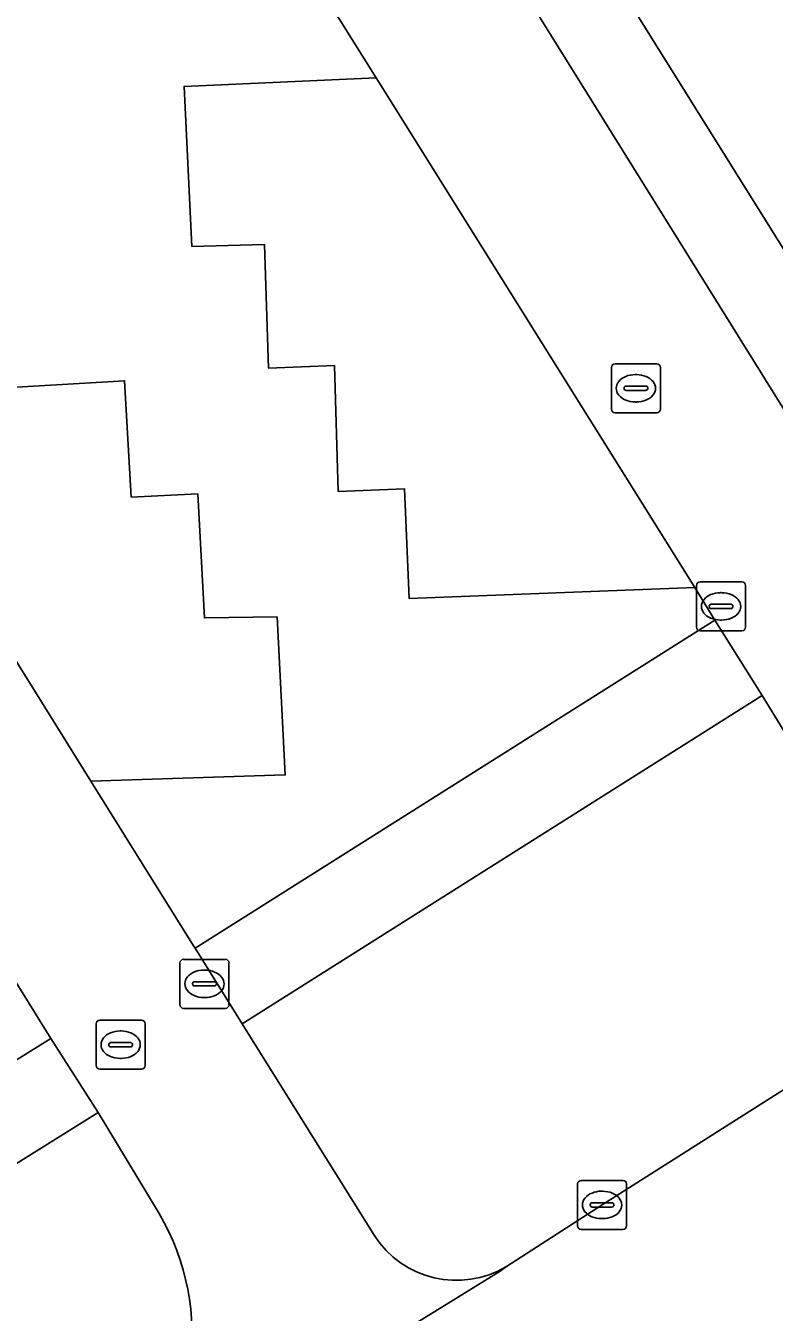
# Model space of a CAD drawing. Extents: x 159279 to 160377, y 384531 to 385888.
# Drawn here: x 159754.62 to 159769.91, y 385429.79 to 385456.05 of the extents above; entities that cross this region are included whole.
import ezdxf

# ---------------------------------------------------------------- set-up
doc = ezdxf.new("R2010")
doc.units = 0
for name, color, linetype in [('IMGEO_Berm_groen', 7, 'Continuous'), ('IMGEO_Groenvoorziening', 7, 'Continuous'), ('IMGEO_Kolk', 7, 'Continuous'), ('IMGEO_Parkeervlak_open', 7, 'Continuous'), ('IMGEO_Rijbaan_lokaal_open', 7, 'Continuous'), ('IMGEO_Rioolput', 7, 'Continuous'), ('IMGEO_Voetpad_open', 7, 'Continuous')]:
    doc.layers.add(name, color=color, linetype=linetype)

msp = doc.modelspace()

# ---------------------------------------------------------------- linework, layer by layer
at = {"layer": 'IMGEO_Berm_groen'}
for points in [[(159772.313, 385438.056), (159769.657, 385442.382), (159759.042, 385435.684), (159761.737, 385431.366)], [(159764.44, 385430.729), (159766.391, 385431.986), (159771.659, 385435.328)]]:
    msp.add_lwpolyline(points, dxfattribs=at)
msp.add_arc((159763.418, 385432.445), 1.998, 212.7066, 300.7722, dxfattribs=at)
at = {"layer": 'IMGEO_Groenvoorziening'}
msp.add_lwpolyline([(159766.543, 385461.975), (159764.382, 385460.638), (159770.156, 385451.394), (159773.574, 385453.492), (159772.783, 385454.76), (159771.543, 385454.006)], close=True, dxfattribs=at)
for points in [[(159751.064, 385448.477), (159756.641, 385448.807), (159756.778, 385446.434), (159758.14, 385446.496), (159758.272, 385443.965), (159759.754, 385443.987), (159759.921, 385440.763), (159755.955, 385440.634), (159758.047, 385437.277), (159758.081, 385437.224), (159768.69, 385443.92), (159768.281, 385444.588), (159762.451, 385444.365), (159762.354, 385446.603), (159761.004, 385446.548), (159760.925, 385449.119), (159759.581, 385449.061), (159759.495, 385451.588), (159758.015, 385451.55), (159757.855, 385454.813), (159761.781, 385454.992), (159758.822, 385459.707), (159752.945, 385459.536)], [(159757.348, 385431.808), (159756.104, 385433.874), (159732.163, 385418.916), (159735.82, 385412.851), (159736.725, 385413.418), (159734.03, 385417.785), (159752.3, 385429.227), (159754.994, 385424.853)]]:
    msp.add_lwpolyline(points, dxfattribs=at)
msp.add_arc((159753.168, 385429.347), 4.85, 313.2092, 30.4851, dxfattribs=at)
at = {"layer": 'IMGEO_Kolk'}
for p, q in [((159768.319, 385443.776), (159768.319, 385444.628)), ((159768.394, 385444.702), (159769.246, 385444.702)), ((159769.32, 385444.628), (159769.32, 385443.776)), ((159768.621, 385444.245), (159769.019, 385444.245)), ((159768.807, 385444.482), (159768.832, 385444.482)), ((159768.578, 385444.196), (159768.578, 385444.208)), ((159769.016, 385444.159), (159768.618, 385444.159)), ((159769.062, 385444.208), (159769.062, 385444.196)), ((159768.83, 385443.922), (159768.805, 385443.922)), ((159769.246, 385443.702), (159768.394, 385443.702)), ((159757.772, 385436.072), (159757.772, 385436.924)), ((159757.847, 385436.998), (159758.699, 385436.998)), ((159758.773, 385436.924), (159758.773, 385436.072)), ((159758.26, 385436.778), (159758.285, 385436.778)), ((159758.031, 385436.492), (159758.031, 385436.504)), ((159758.469, 385436.455), (159758.071, 385436.455)), ((159758.074, 385436.541), (159758.472, 385436.541)), ((159758.515, 385436.504), (159758.515, 385436.492)), ((159758.283, 385436.218), (159758.258, 385436.218)), ((159758.699, 385435.998), (159757.847, 385435.998)), ((159765.965, 385432.486), (159766.817, 385432.486)), ((159765.89, 385431.56), (159765.89, 385432.412)), ((159766.378, 385432.266), (159766.403, 385432.266)), ((159766.891, 385432.412), (159766.891, 385431.56)), ((159766.149, 385431.98), (159766.149, 385431.992)), ((159766.587, 385431.943), (159766.189, 385431.943)), ((159766.192, 385432.029), (159766.59, 385432.029)), ((159766.633, 385431.992), (159766.633, 385431.98)), ((159766.401, 385431.706), (159766.376, 385431.706)), ((159766.817, 385431.486), (159765.965, 385431.486))]:
    msp.add_line(p, q, dxfattribs=at)
for points in [[(159768.319, 385443.776), (159768.319, 385444.628)], [(159768.394, 385444.702), (159769.246, 385444.702)], [(159769.32, 385444.628), (159769.32, 385443.776)], [(159769.246, 385443.702), (159768.394, 385443.702)], [(159757.772, 385436.072), (159757.772, 385436.924)], [(159757.847, 385436.998), (159758.699, 385436.998)], [(159758.773, 385436.924), (159758.773, 385436.072)], [(159758.699, 385435.998), (159757.847, 385435.998)], [(159765.965, 385432.486), (159766.817, 385432.486)], [(159765.89, 385431.56), (159765.89, 385432.412)], [(159766.891, 385432.412), (159766.891, 385431.56)], [(159766.817, 385431.486), (159765.965, 385431.486)]]:
    msp.add_lwpolyline(points, dxfattribs=at)
for centre, radius, start, end in [((159768.396, 385444.626), 0.0765, 91.552, 178.448), ((159768.396, 385444.626), 0.0765, 91.552, 178.448), ((159769.244, 385444.626), 0.0765, 1.552, 88.448), ((159769.244, 385444.626), 0.0765, 1.552, 88.448), ((159768.618, 385444.205), 0.0403, 85.8775, 175.7526), ((159769.023, 385444.207), 0.0386, 1.7309, 96.639), ((159768.615, 385444.195), 0.0366, 178.938, 274.7102), ((159769.019, 385444.202), 0.043, 264.8664, 352.4533), ((159768.396, 385443.778), 0.0765, 181.552, 268.448), ((159768.396, 385443.778), 0.0765, 181.552, 268.448), ((159769.244, 385443.778), 0.0765, 271.552, 358.448), ((159769.244, 385443.778), 0.0765, 271.552, 358.448), ((159757.849, 385436.922), 0.0765, 91.552, 178.448), ((159757.849, 385436.922), 0.0765, 91.552, 178.448), ((159758.697, 385436.922), 0.0765, 1.552, 88.448), ((159758.697, 385436.922), 0.0765, 1.552, 88.448), ((159758.071, 385436.501), 0.0403, 85.8775, 175.7526), ((159758.068, 385436.491), 0.0366, 178.938, 274.7102), ((159758.472, 385436.498), 0.043, 264.8664, 352.4533), ((159758.476, 385436.503), 0.0386, 1.7309, 96.639), ((159757.849, 385436.074), 0.0765, 181.552, 268.448), ((159757.849, 385436.074), 0.0765, 181.552, 268.448), ((159758.697, 385436.074), 0.0765, 271.552, 358.448), ((159758.697, 385436.074), 0.0765, 271.552, 358.448), ((159765.967, 385432.41), 0.0765, 91.552, 178.448), ((159765.967, 385432.41), 0.0765, 91.552, 178.448), ((159766.815, 385432.41), 0.0765, 1.552, 88.448), ((159766.815, 385432.41), 0.0765, 1.552, 88.448), ((159766.189, 385431.989), 0.0403, 85.8775, 175.7526), ((159766.186, 385431.979), 0.0366, 178.938, 274.7102), ((159766.59, 385431.986), 0.043, 264.8664, 352.4533), ((159766.594, 385431.991), 0.0386, 1.7309, 96.639), ((159765.967, 385431.562), 0.0765, 181.552, 268.448), ((159765.967, 385431.562), 0.0765, 181.552, 268.448), ((159766.815, 385431.562), 0.0765, 271.552, 358.448), ((159766.815, 385431.562), 0.0765, 271.552, 358.448)]:
    msp.add_arc(centre, radius, start, end, dxfattribs=at)
for centre, major_axis, ratio, start_param, end_param in [((159768.806, 385444.202), (-0.387, 0.002), 0.722429, 4.712389, 7.853982), ((159768.831, 385444.202), (-0.39, 0.002), 0.717154, 1.570796, 4.712389), ((159758.259, 385436.498), (-0.387, 0.002), 0.722429, 4.712389, 7.853982), ((159758.284, 385436.498), (-0.39, 0.002), 0.717154, 1.570796, 4.712389), ((159766.377, 385431.986), (-0.387, 0.002), 0.722429, 4.712389, 7.853982), ((159766.402, 385431.986), (-0.39, 0.002), 0.717154, 1.570796, 4.712389)]:
    msp.add_ellipse(centre, major_axis=major_axis, ratio=ratio, start_param=start_param, end_param=end_param, dxfattribs=at)
at = {"layer": 'IMGEO_Parkeervlak_open'}
for points in [[(159761.781, 385454.992), (159757.855, 385454.813), (159758.015, 385451.55), (159759.495, 385451.588), (159759.581, 385449.061), (159760.925, 385449.119), (159761.004, 385446.548), (159762.354, 385446.603), (159762.451, 385444.365), (159768.281, 385444.588)], [(159751.064, 385448.477), (159755.955, 385440.634), (159759.921, 385440.763), (159759.754, 385443.987), (159758.272, 385443.965), (159758.14, 385446.496), (159756.778, 385446.434), (159756.641, 385448.807)]]:
    msp.add_lwpolyline(points, close=True, dxfattribs=at)
at = {"layer": 'IMGEO_Rijbaan_lokaal_open'}
for points in [[(159771.645, 385445.743), (159713.93, 385538.401), (159697.346, 385528.047), (159753.856, 385437.44), (159755.137, 385435.385), (159756.104, 385433.874), (159757.348, 385431.808)], [(159744.591, 385482.542), (159746.852, 385478.93), (159751.855, 385470.913), (159753.782, 385467.807), (159758.822, 385459.707), (159761.781, 385454.992), (159768.281, 385444.588), (159768.69, 385443.92), (159769.657, 385442.382), (159772.313, 385438.056)], [(159761.737, 385431.366), (159759.042, 385435.684), (159758.081, 385437.224), (159758.047, 385437.277), (159755.955, 385440.634), (159751.064, 385448.477), (159747.65, 385453.963), (159742.703, 385461.891), (159740.18, 385465.917), (159735.276, 385473.858), (159733.857, 385476.082)], [(159792.427, 385448.36), (159780.691, 385440.99), (159780.608, 385440.943), (159780.48, 385440.849), (159771.923, 385435.466), (159771.659, 385435.328), (159766.391, 385431.986), (159764.44, 385430.729), (159764.311, 385430.631), (159756.489, 385425.812)], [(159756.489, 385425.812), (159764.311, 385430.631), (159764.44, 385430.729)]]:
    msp.add_lwpolyline(points, dxfattribs=at)
for centre, radius, start, end in [((159753.168, 385429.347), 4.85, 313.2092, 30.4851), ((159763.418, 385432.445), 1.998, 212.7066, 300.7722)]:
    msp.add_arc(centre, radius, start, end, dxfattribs=at)
at = {"layer": 'IMGEO_Rioolput'}
for p, q in [((159766.58, 385448.227), (159766.58, 385449.079)), ((159766.655, 385449.153), (159767.507, 385449.153)), ((159767.581, 385449.079), (159767.581, 385448.227)), ((159766.882, 385448.696), (159767.28, 385448.696)), ((159767.068, 385448.933), (159767.093, 385448.933)), ((159766.839, 385448.647), (159766.839, 385448.659)), ((159767.277, 385448.61), (159766.879, 385448.61)), ((159767.323, 385448.659), (159767.323, 385448.647)), ((159767.091, 385448.373), (159767.066, 385448.373)), ((159767.507, 385448.153), (159766.655, 385448.153)), ((159756.06, 385434.83), (159756.06, 385435.682)), ((159756.135, 385435.756), (159756.987, 385435.756)), ((159757.061, 385435.682), (159757.061, 385434.83)), ((159756.548, 385435.536), (159756.573, 385435.536)), ((159756.319, 385435.25), (159756.319, 385435.262)), ((159756.757, 385435.213), (159756.359, 385435.213)), ((159756.362, 385435.299), (159756.76, 385435.299)), ((159756.803, 385435.262), (159756.803, 385435.25)), ((159756.571, 385434.976), (159756.546, 385434.976)), ((159756.987, 385434.756), (159756.135, 385434.756))]:
    msp.add_line(p, q, dxfattribs=at)
for points in [[(159766.58, 385448.227), (159766.58, 385449.079)], [(159766.655, 385449.153), (159767.507, 385449.153)], [(159767.581, 385449.079), (159767.581, 385448.227)], [(159767.507, 385448.153), (159766.655, 385448.153)], [(159756.06, 385434.83), (159756.06, 385435.682)], [(159756.135, 385435.756), (159756.987, 385435.756)], [(159757.061, 385435.682), (159757.061, 385434.83)], [(159756.987, 385434.756), (159756.135, 385434.756)]]:
    msp.add_lwpolyline(points, dxfattribs=at)
for centre, radius, start, end in [((159766.657, 385449.077), 0.0765, 91.552, 178.448), ((159766.657, 385449.077), 0.0765, 91.552, 178.448), ((159767.505, 385449.077), 0.0765, 1.552, 88.448), ((159767.505, 385449.077), 0.0765, 1.552, 88.448), ((159766.879, 385448.656), 0.0403, 85.8775, 175.7526), ((159767.284, 385448.658), 0.0386, 1.7309, 96.639), ((159766.876, 385448.646), 0.0366, 178.938, 274.7102), ((159767.28, 385448.653), 0.043, 264.8664, 352.4533), ((159766.657, 385448.229), 0.0765, 181.552, 268.448), ((159766.657, 385448.229), 0.0765, 181.552, 268.448), ((159767.505, 385448.229), 0.0765, 271.552, 358.448), ((159767.505, 385448.229), 0.0765, 271.552, 358.448), ((159756.137, 385435.68), 0.0765, 91.552, 178.448), ((159756.137, 385435.68), 0.0765, 91.552, 178.448), ((159756.985, 385435.68), 0.0765, 1.552, 88.448), ((159756.985, 385435.68), 0.0765, 1.552, 88.448), ((159756.359, 385435.259), 0.0403, 85.8775, 175.7526), ((159756.356, 385435.249), 0.0366, 178.938, 274.7102), ((159756.76, 385435.256), 0.043, 264.8664, 352.4533), ((159756.764, 385435.261), 0.0386, 1.7309, 96.639), ((159756.137, 385434.832), 0.0765, 181.552, 268.448), ((159756.137, 385434.832), 0.0765, 181.552, 268.448), ((159756.985, 385434.832), 0.0765, 271.552, 358.448), ((159756.985, 385434.832), 0.0765, 271.552, 358.448)]:
    msp.add_arc(centre, radius, start, end, dxfattribs=at)
for centre, major_axis, ratio, start_param, end_param in [((159767.067, 385448.653), (-0.387, 0.002), 0.722429, 4.712389, 7.853982), ((159767.092, 385448.653), (-0.39, 0.002), 0.717154, 1.570796, 4.712389), ((159756.547, 385435.256), (-0.387, 0.002), 0.722429, 4.712389, 7.853982), ((159756.572, 385435.256), (-0.39, 0.002), 0.717154, 1.570796, 4.712389)]:
    msp.add_ellipse(centre, major_axis=major_axis, ratio=ratio, start_param=start_param, end_param=end_param, dxfattribs=at)
at = {"layer": 'IMGEO_Voetpad_open'}
for points in [[(159713.93, 385538.401), (159771.645, 385445.743), (159773.113, 385446.662), (159771.966, 385448.497), (159770.156, 385451.394), (159764.382, 385460.638), (159766.543, 385461.975), (159766.011, 385462.824), (159763.852, 385461.486), (159761.249, 385465.656), (159763.378, 385467.048), (159762.841, 385467.896), (159760.723, 385466.489), (159757.718, 385471.284), (159759.903, 385472.666), (159759.388, 385473.464), (159757.208, 385472.084), (159754.644, 385476.229), (159756.809, 385477.587), (159756.285, 385478.417), (159754.096, 385477.08)], [(159753.702, 385434.49), (159755.137, 385435.385), (159753.856, 385437.44)]]:
    msp.add_lwpolyline(points, dxfattribs=at)
for points in [[(159769.657, 385442.382), (159768.69, 385443.92), (159758.081, 385437.224), (159759.042, 385435.684)], [(159756.104, 385433.874), (159755.137, 385435.385), (159753.702, 385434.49), (159717.252, 385411.746), (159715.929, 385413.854), (159714.63, 385415.923), (159713.143, 385414.981), (159714.374, 385412.942), (159715.679, 385410.78), (159709.48, 385406.938), (159708.015, 385406.051), (159708.982, 385404.499), (159730.883, 385418.133), (159734.602, 385412.088), (159735.82, 385412.851), (159732.163, 385418.916)]]:
    msp.add_lwpolyline(points, close=True, dxfattribs=at)

doc.saveas('drawing.dxf')
